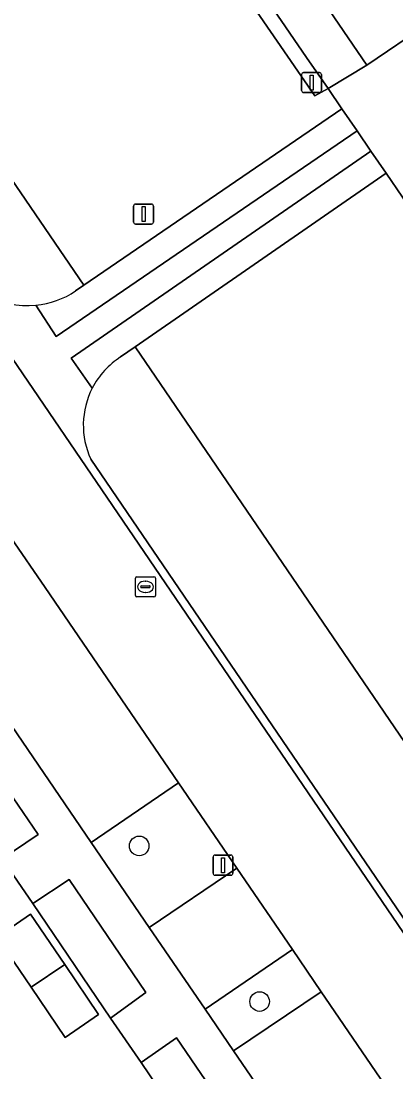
# Model space of a CAD drawing. Extents: x 155275 to 156265, y 382654 to 383635.
# Drawn here: x 155529.1 to 155547.9, y 383016 to 383068.5 of the extents above; entities that cross this region are included whole.
import ezdxf

# ---------------------------------------------------------------- set-up
doc = ezdxf.new("R2010")
doc.units = 0
for name, color, linetype in [('IMGEO_Boom', 7, 'Continuous'), ('IMGEO_Erf', 7, 'Continuous'), ('IMGEO_Groenvoorziening', 7, 'Continuous'), ('IMGEO_Haag', 7, 'Continuous'), ('IMGEO_Lichtmast', 7, 'Continuous'), ('IMGEO_Pand', 7, 'Continuous'), ('IMGEO_Parkeervlak_halfverhard', 7, 'Continuous'), ('IMGEO_Rijbaan_lokaal_gesloten', 7, 'Continuous'), ('IMGEO_Rijbaan_lokaal_halfverhard', 7, 'Continuous'), ('IMGEO_Rijbaan_lokaal_open', 7, 'Continuous'), ('IMGEO_Rioolput', 7, 'Continuous'), ('IMGEO_Voetpad_open', 7, 'Continuous')]:
    doc.layers.add(name, color=color, linetype=linetype)

msp = doc.modelspace()

# ---------------------------------------------------------------- linework, layer by layer
at = {"layer": 'IMGEO_Boom'}
for centre in [(155535.021, 383027.289), (155541.038, 383019.512)]:
    msp.add_circle(centre, 0.489, dxfattribs=at)
at = {"layer": 'IMGEO_Erf'}
msp.add_lwpolyline([(155538.976, 383010.755), (155535.116, 383016.465), (155533.583, 383018.687), (155529.705, 383024.413), (155528.173, 383026.638), (155524.149, 383032.494), (155522.483, 383034.916), (155518.652, 383040.451), (155517.86, 383041.646), (155513.176, 383048.683), (155506.846, 383038.081), (155508.409, 383035.787), (155510.375, 383037.164), (155513.314, 383032.864), (155516.252, 383028.563), (155514.281, 383027.227), (155516.869, 383023.449), (155518.841, 383024.799), (155521.842, 383020.402), (155519.867, 383019.056), (155522.538, 383015.144)], dxfattribs=at)
msp.add_lwpolyline([(155527.915, 383022.737), (155529.594, 383023.872), (155531.297, 383021.366), (155532.993, 383018.871), (155531.319, 383017.717), (155529.617, 383020.227)], close=True, dxfattribs=at)
at = {"layer": 'IMGEO_Groenvoorziening'}
for points in [[(155480.034, 383158.875), (155477.826, 383162.127), (155472.813, 383162.127), (155468.617, 383161.331), (155465.995, 383160.571), (155463.849, 383159.263), (155462.233, 383157.915), (155532.26, 383055.303), (155545.152, 383064.126), (155544.457, 383065.142), (155543.795, 383064.763), (155530.65, 383083.861), (155531.326, 383084.304), (155531.269, 383084.388), (155521.541, 383098.327)], [(155537.175, 383086.324), (155536.903, 383086.722), (155534.053, 383084.391), (155546.389, 383066.303), (155549.44, 383068.36), (155548.388, 383069.901)], [(155531.326, 383084.304), (155530.65, 383083.861), (155543.795, 383064.763), (155544.457, 383065.142), (155543.381, 383066.686)], [(155548.342, 383058.003), (155549, 383058.499), (155547.359, 383060.899), (155534.827, 383052.227), (155572.384, 382997.088), (155582.03, 383008.831)], [(155525.952, 383033.725), (155524.149, 383032.494), (155528.173, 383026.638), (155529.978, 383027.86)], [(155536.982, 383030.447), (155532.625, 383027.467), (155535.525, 383023.22), (155539.899, 383026.172)], [(155531.519, 383025.61), (155529.705, 383024.413), (155533.583, 383018.687), (155535.347, 383019.96)], [(155544.11, 383020.003), (155542.675, 383022.106), (155538.314, 383019.134), (155539.732, 383017.057)], [(155536.881, 383017.705), (155535.116, 383016.465), (155538.976, 383010.755), (155540.782, 383011.992)]]:
    msp.add_lwpolyline(points, close=True, dxfattribs=at)
for points in [[(155531.844, 383055.018), (155532.26, 383055.303), (155462.233, 383157.915)], [(155534.827, 383052.227), (155534.093, 383051.719)], [(155569.627, 382993.731), (155572.384, 382997.088), (155534.827, 383052.227)], [(155532.602, 383046.611), (155566.772, 382996.446), (155567.246, 382995.751)]]:
    msp.add_lwpolyline(points, dxfattribs=at)
for centre, radius, start, end in [((155529.463, 383058.536), 4.25, 204.0413, 275.3443), ((155529.452, 383058.558), 4.272, 275.4662, 304.0498), ((155536.274, 383048.311), 4.046, 122.6149, 152.7093), ((155536.275, 383048.311), 4.047, 152.7167, 204.8339)]:
    msp.add_arc(centre, radius, start, end, dxfattribs=at)
at = {"layer": 'IMGEO_Haag'}
msp.add_lwpolyline([(155531.326, 383084.304), (155530.65, 383083.861), (155543.795, 383064.763), (155544.457, 383065.142), (155543.381, 383066.686)], close=True, dxfattribs=at)
at = {"layer": 'IMGEO_Lichtmast'}
for p, q in [((155543.136, 383065.032), (155543.136, 383065.832)), ((155543.136, 383065.832), (155543.136, 383065.032)), ((155543.236, 383065.932), (155544.026, 383065.932)), ((155544.026, 383065.932), (155543.236, 383065.932)), ((155544.126, 383065.832), (155544.126, 383065.032)), ((155544.126, 383065.032), (155544.126, 383065.832)), ((155544.026, 383064.932), (155543.236, 383064.932)), ((155543.236, 383064.932), (155544.026, 383064.932)), ((155534.843, 383059.362), (155535.633, 383059.362)), ((155535.633, 383059.362), (155534.843, 383059.362)), ((155534.743, 383058.462), (155534.743, 383059.262)), ((155534.743, 383059.262), (155534.743, 383058.462)), ((155535.733, 383059.262), (155535.733, 383058.462)), ((155535.733, 383058.462), (155535.733, 383059.262)), ((155535.633, 383058.362), (155534.843, 383058.362)), ((155534.843, 383058.362), (155535.633, 383058.362)), ((155538.812, 383026.826), (155539.602, 383026.826)), ((155539.602, 383026.826), (155538.812, 383026.826)), ((155538.712, 383025.926), (155538.712, 383026.726)), ((155538.712, 383026.726), (155538.712, 383025.926)), ((155539.702, 383026.726), (155539.702, 383025.926)), ((155539.702, 383025.926), (155539.702, 383026.726)), ((155539.602, 383025.826), (155538.812, 383025.826)), ((155538.812, 383025.826), (155539.602, 383025.826))]:
    msp.add_line(p, q, dxfattribs=at)
for points in [[(155543.556, 383065.807), (155543.706, 383065.807), (155543.706, 383065.057), (155543.556, 383065.057), (155543.556, 383065.807)], [(155535.163, 383059.237), (155535.313, 383059.237), (155535.313, 383058.487), (155535.163, 383058.487), (155535.163, 383059.237)], [(155539.132, 383026.701), (155539.282, 383026.701), (155539.282, 383025.951), (155539.132, 383025.951), (155539.132, 383026.701)]]:
    msp.add_lwpolyline(points, dxfattribs=at)
for centre, start, end in [((155543.236, 383065.832), 90, 180), ((155543.236, 383065.832), 90, 180), ((155544.026, 383065.832), 0, 90), ((155544.026, 383065.832), 360, 90), ((155543.236, 383065.032), 180, 270), ((155543.236, 383065.032), 180, 270), ((155544.026, 383065.032), 270, 0), ((155544.026, 383065.032), 270, 0), ((155534.843, 383059.262), 90, 180), ((155534.843, 383059.262), 90, 180), ((155535.633, 383059.262), 0, 90), ((155535.633, 383059.262), 360, 90), ((155534.843, 383058.462), 180, 270), ((155534.843, 383058.462), 180, 270), ((155535.633, 383058.462), 270, 0), ((155535.633, 383058.462), 270, 0), ((155538.812, 383026.726), 90, 180), ((155538.812, 383026.726), 90, 180), ((155539.602, 383026.726), 0, 90), ((155539.602, 383026.726), 360, 90), ((155538.812, 383025.926), 180, 270), ((155538.812, 383025.926), 180, 270), ((155539.602, 383025.926), 270, 0), ((155539.602, 383025.926), 270, 0)]:
    msp.add_arc(centre, 0.1, start, end, dxfattribs=at)
at = {"layer": 'IMGEO_Pand'}
for points in [[(155527.915, 383022.737), (155529.617, 383020.227), (155531.297, 383021.366), (155529.594, 383023.872)], [(155531.297, 383021.366), (155529.617, 383020.227), (155531.319, 383017.717), (155532.993, 383018.871)]]:
    msp.add_lwpolyline(points, close=True, dxfattribs=at)
at = {"layer": 'IMGEO_Parkeervlak_halfverhard'}
for points in [[(155530.325, 383040.2), (155528.615, 383042.705), (155524.258, 383039.723), (155526.283, 383036.755), (155532.625, 383027.467), (155536.982, 383030.447)], [(155539.899, 383026.172), (155535.525, 383023.22), (155538.314, 383019.134), (155542.675, 383022.106)], [(155548.423, 383013.685), (155544.11, 383020.003), (155539.732, 383017.057), (155544.055, 383010.726)]]:
    msp.add_lwpolyline(points, close=True, dxfattribs=at)
at = {"layer": 'IMGEO_Rijbaan_lokaal_gesloten'}
for points in [[(155566.438, 382996.221), (155519.413, 383065.239), (155505.492, 383085.671)], [(155508.13, 383072.855), (155512.648, 383066.165), (155513.05, 383065.571), (155515.122, 383062.473), (155515.187, 383062.378), (155516.715, 383060.139), (155518.639, 383057.32), (155522.97, 383050.975), (155524.323, 383048.993), (155525.859, 383046.743), (155527.168, 383044.825), (155528.615, 383042.705), (155530.325, 383040.2), (155536.982, 383030.447), (155539.899, 383026.172), (155542.675, 383022.106), (155544.11, 383020.003), (155548.423, 383013.685)]]:
    msp.add_lwpolyline(points, dxfattribs=at)
at = {"layer": 'IMGEO_Rijbaan_lokaal_halfverhard'}
msp.add_lwpolyline([(155562.596, 383077.386), (155561.538, 383078.94), (155557.278, 383076.027), (155546.09, 383092.448), (155541.409, 383089.234), (155552.629, 383072.836), (155548.388, 383069.901), (155549.44, 383068.36), (155546.389, 383066.303), (155544.457, 383065.142), (155545.152, 383064.126), (155545.908, 383063.02), (155546.602, 383062.006), (155547.359, 383060.899), (155549, 383058.499), (155550.849, 383059.781), (155555.066, 383062.661), (155566.893, 383070.738)], close=True, dxfattribs=at)
for points in [[(155545.908, 383063.02), (155545.152, 383064.126), (155532.26, 383055.303), (155531.844, 383055.018)], [(155529.859, 383054.305), (155530.876, 383052.74), (155545.908, 383063.02)], [(155547.359, 383060.899), (155546.602, 383062.006), (155531.62, 383051.652), (155532.678, 383050.166)], [(155534.093, 383051.719), (155534.827, 383052.227), (155547.359, 383060.899)]]:
    msp.add_lwpolyline(points, dxfattribs=at)
for centre, radius, start, end in [((155529.452, 383058.558), 4.272, 275.4662, 304.0498), ((155536.274, 383048.311), 4.046, 122.6149, 152.7093)]:
    msp.add_arc(centre, radius, start, end, dxfattribs=at)
at = {"layer": 'IMGEO_Rijbaan_lokaal_open'}
for points in [[(155525.582, 383056.805), (155519.67, 383065.419), (155519.413, 383065.239), (155566.438, 382996.221), (155566.772, 382996.446), (155532.602, 383046.611)], [(155546.602, 383062.006), (155545.908, 383063.02), (155530.876, 383052.74), (155529.859, 383054.305)], [(155532.678, 383050.166), (155531.62, 383051.652), (155546.602, 383062.006)]]:
    msp.add_lwpolyline(points, dxfattribs=at)
for centre, radius, start, end in [((155529.463, 383058.536), 4.25, 204.0413, 275.3443), ((155536.275, 383048.311), 4.047, 152.7167, 204.8339)]:
    msp.add_arc(centre, radius, start, end, dxfattribs=at)
at = {"layer": 'IMGEO_Rioolput'}
for p, q in [((155534.832, 383039.808), (155534.832, 383040.66)), ((155534.907, 383040.734), (155535.759, 383040.734)), ((155535.32, 383040.514), (155535.345, 383040.514)), ((155535.833, 383040.66), (155535.833, 383039.808)), ((155535.091, 383040.228), (155535.091, 383040.24)), ((155535.529, 383040.191), (155535.131, 383040.191)), ((155535.134, 383040.277), (155535.532, 383040.277)), ((155535.343, 383039.954), (155535.318, 383039.954)), ((155535.575, 383040.24), (155535.575, 383040.228)), ((155535.759, 383039.734), (155534.907, 383039.734))]:
    msp.add_line(p, q, dxfattribs=at)
for points in [[(155534.832, 383039.808), (155534.832, 383040.66)], [(155534.907, 383040.734), (155535.759, 383040.734)], [(155535.833, 383040.66), (155535.833, 383039.808)], [(155535.759, 383039.734), (155534.907, 383039.734)]]:
    msp.add_lwpolyline(points, dxfattribs=at)
for centre, radius, start, end in [((155534.909, 383040.658), 0.0765, 91.552, 178.448), ((155534.909, 383040.658), 0.0765, 91.552, 178.448), ((155535.757, 383040.658), 0.0765, 1.552, 88.448), ((155535.757, 383040.658), 0.0765, 1.552, 88.448), ((155535.131, 383040.237), 0.0403, 85.8775, 175.7526), ((155535.128, 383040.227), 0.0366, 178.938, 274.7102), ((155535.532, 383040.234), 0.043, 264.8664, 352.4533), ((155535.536, 383040.239), 0.0386, 1.7309, 96.639), ((155534.909, 383039.81), 0.0765, 181.552, 268.448), ((155534.909, 383039.81), 0.0765, 181.552, 268.448), ((155535.757, 383039.81), 0.0765, 271.552, 358.448), ((155535.757, 383039.81), 0.0765, 271.552, 358.448)]:
    msp.add_arc(centre, radius, start, end, dxfattribs=at)
for centre, major_axis, ratio, start_param, end_param in [((155535.319, 383040.234), (-0.387, 0.002), 0.722429, 4.712389, 7.853982), ((155535.344, 383040.234), (-0.39, 0.002), 0.717154, 1.570796, 4.712389)]:
    msp.add_ellipse(centre, major_axis=major_axis, ratio=ratio, start_param=start_param, end_param=end_param, dxfattribs=at)
at = {"layer": 'IMGEO_Voetpad_open'}
msp.add_lwpolyline([(155481.726, 383160.46), (155480.355, 383162.479), (155478.425, 383165.321), (155476.977, 383167.454), (155474.787, 383166.602), (155477.826, 383162.127), (155480.034, 383158.875), (155521.541, 383098.327), (155531.269, 383084.388), (155531.326, 383084.304), (155543.381, 383066.686), (155544.457, 383065.142), (155546.389, 383066.303), (155534.053, 383084.391), (155536.903, 383086.722), (155550.091, 383095.76), (155549.474, 383096.699), (155548.446, 383098.264), (155535.7, 383087.843), (155533.096, 383085.724), (155519.947, 383104.719), (155502.376, 383130.281)], close=True, dxfattribs=at)
for points in [[(155544.055, 383010.726), (155539.732, 383017.057), (155538.314, 383019.134), (155535.525, 383023.22), (155532.625, 383027.467), (155526.283, 383036.755), (155524.258, 383039.723), (155522.777, 383041.893), (155521.488, 383043.782), (155519.962, 383046.019), (155518.609, 383048), (155514.293, 383054.326), (155512.384, 383057.123), (155510.85, 383059.371), (155515.187, 383062.378), (155515.122, 383062.473), (155513.05, 383065.571), (155512.648, 383066.165), (155512.623, 383066.148), (155508.267, 383063.157), (155505.376, 383067.393), (155425.36, 383017.563)], [(155525.952, 383033.725), (155529.978, 383027.86), (155528.173, 383026.638), (155529.705, 383024.413), (155531.519, 383025.61), (155535.347, 383019.96), (155533.583, 383018.687), (155535.116, 383016.465), (155536.881, 383017.705), (155540.782, 383011.992)]]:
    msp.add_lwpolyline(points, dxfattribs=at)

doc.saveas('drawing.dxf')
